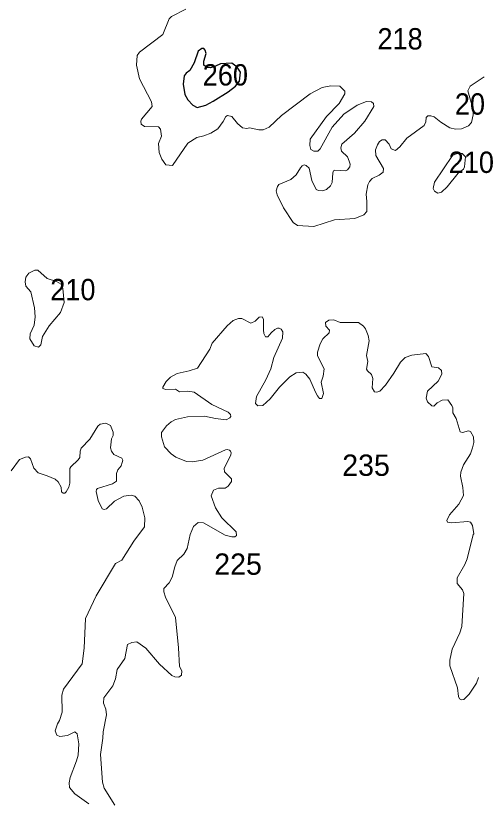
# Model space of a CAD drawing. Extents: x 499.9 to 555.3, y 9281.5 to 9336.8.
# Drawn here: x 529.04 to 532.51, y 9293.1 to 9298.96 of the extents above; entities that cross this region are included whole.
import ezdxf

# ---------------------------------------------------------------- set-up
doc = ezdxf.new("R2010")
doc.units = 0
doc.header["$LTSCALE"] = 0.064
doc.layers.add('1', color=7, linetype='Continuous', lineweight=25)
doc.layers.add('2', color=7, linetype='Continuous', lineweight=13)
doc.layers.add('21', color=7, linetype='Continuous')

msp = doc.modelspace()

# ---------------------------------------------------------------- linework, layer by layer
at = {"layer": '1'}
msp.add_lwpolyline([(530.4671, 9298.289), (530.5212, 9298.3205), (530.6333, 9298.3908), (530.6876, 9298.4325), (530.7193, 9298.4709), (530.7254, 9298.5379), (530.7015, 9298.5748), (530.6614, 9298.6059), (530.5764, 9298.6), (530.5382, 9298.5824), (530.5007, 9298.5706), (530.4723, 9298.5722), (530.4521, 9298.5899), (530.451, 9298.6197), (530.4676, 9298.6768), (530.4607, 9298.7032), (530.4521, 9298.7143), (530.4363, 9298.7138), (530.4095, 9298.6944), (530.3786, 9298.6086), (530.3459, 9298.5497), (530.3192, 9298.5301), (530.3036, 9298.5088), (530.2965, 9298.4471), (530.3092, 9298.369), (530.3311, 9298.3301), (530.3675, 9298.2897), (530.4006, 9298.2732)], close=True, dxfattribs=at)
at = {"layer": '2'}
for points in [[(531.0332, 9298.2133), (530.9398, 9298.1262), (530.8954, 9298.1053), (530.863, 9298.1051), (530.7937, 9298.1205), (530.7737, 9298.1146), (530.7421, 9298.1194), (530.7032, 9298.1532), (530.6612, 9298.2058), (530.6293, 9298.2138), (530.6148, 9298.2049), (530.5959, 9298.1684), (530.5555, 9298.1137), (530.5028, 9298.081), (530.4522, 9298.0603), (530.3982, 9298.0474), (530.3313, 9298.0044), (530.2154, 9297.8383), (530.1667, 9297.8439), (530.1353, 9297.8844), (530.1164, 9297.9353), (530.1118, 9298.0023), (530.1337, 9298.0571), (530.1268, 9298.1093), (530.1123, 9298.1276), (530.0068, 9298.1305), (529.981, 9298.1477), (529.9782, 9298.1693), (529.9847, 9298.1844), (530.0637, 9298.28), (530.0593, 9298.3149), (529.9685, 9298.4885), (529.9463, 9298.5895), (529.9499, 9298.6624), (529.9686, 9298.6873), (530.1444, 9298.819), (530.1907, 9298.9359), (530.2092, 9298.9552), (530.3154, 9299.0105)], [(532.5527, 9298.5033), (532.4473, 9298.4316), (532.4295, 9298.3973), (532.4698, 9298.2578), (532.4718, 9298.2179), (532.4576, 9298.1596), (532.4344, 9298.1356), (532.3836, 9298.1128), (532.3391, 9298.1113), (532.2954, 9298.1193), (532.2273, 9298.1629), (532.1779, 9298.2025), (532.1543, 9298.2113), (532.1298, 9298.2094), (532.117, 9298.1973), (532.1148, 9298.1649), (532.102, 9298.1367), (531.9729, 9298.0431), (531.9197, 9297.9776), (531.8884, 9297.9512), (531.8567, 9297.963), (531.841, 9297.9986), (531.8103, 9298.0307), (531.7888, 9298.0315), (531.7677, 9298.0173), (531.7524, 9297.9942), (531.7388, 9297.9552), (531.7398, 9297.914), (531.7973, 9297.8158), (531.7965, 9297.7874), (531.7663, 9297.7654), (531.7124, 9297.7412), (531.6934, 9297.7189), (531.6816, 9297.6925), (531.6684, 9297.6226), (531.6745, 9297.5684), (531.6725, 9297.4944), (531.6505, 9297.4684), (531.5831, 9297.4415), (531.4303, 9297.4301), (531.2767, 9297.3808), (531.1542, 9297.3896), (531.1203, 9297.4116), (531.048, 9297.5201), (531.001, 9297.6192), (530.9936, 9297.6481), (531.0033, 9297.6804), (531.0142, 9297.6951), (531.1031, 9297.7337), (531.1429, 9297.7691), (531.175, 9297.8205), (531.188, 9297.8369), (531.203, 9297.8434), (531.2193, 9297.8389), (531.2414, 9297.8182), (531.2606, 9297.7252), (531.2938, 9297.6581), (531.3102, 9297.6498), (531.3403, 9297.6483), (531.37, 9297.6577), (531.4011, 9297.6854), (531.4134, 9297.7117), (531.4186, 9297.7832), (531.4234, 9297.7984), (531.4324, 9297.8032), (531.5145, 9297.7979), (531.5275, 9297.8057), (531.5465, 9297.8291), (531.5474, 9297.8482), (531.541, 9297.87), (531.5279, 9297.9026), (531.4839, 9297.9458), (531.4786, 9297.9714), (531.4867, 9297.9974), (531.5806, 9298.081), (531.6581, 9298.1694), (531.725, 9298.2808), (531.7244, 9298.3031), (531.7088, 9298.3164), (531.6706, 9298.3172), (531.6008, 9298.2906), (531.5002, 9298.2231), (531.4131, 9298.1264), (531.3223, 9297.9628), (531.3052, 9297.946), (531.2753, 9297.9444), (531.2544, 9297.9592), (531.2466, 9297.988), (531.2486, 9298.0366), (531.3707, 9298.2051), (531.4659, 9298.3038), (531.5089, 9298.3745), (531.5084, 9298.3951)], [(531.5084, 9298.3951), (531.4707, 9298.4323), (531.4041, 9298.4357), (531.3371, 9298.423), (531.2474, 9298.3764), (531.0332, 9298.2133)], [(530.6568, 9295.686), (530.6499, 9295.6974), (530.6426, 9295.7054), (530.6256, 9295.7095), (530.6139, 9295.7074), (530.4442, 9295.6311), (530.3631, 9295.6173), (530.32, 9295.621), (530.2407, 9295.6515), (530.2066, 9295.6766), (530.1564, 9295.7303), (530.134, 9295.8058), (530.1345, 9295.8372), (530.1717, 9295.8872), (530.2056, 9295.9179), (530.2398, 9295.9357), (530.3274, 9295.9561), (530.4562, 9295.9607), (530.539, 9295.9418), (530.6192, 9295.9325), (530.6466, 9295.947), (530.6526, 9295.9579), (530.6509, 9295.972), (530.6336, 9295.9888), (530.5118, 9296.0466), (530.3774, 9296.139), (530.3321, 9296.147), (530.2676, 9296.1425), (530.2382, 9296.1629), (530.1666, 9296.1585), (530.1436, 9296.1673), (530.1435, 9296.1766), (530.1695, 9296.2193), (530.2009, 9296.2521), (530.251, 9296.2789), (530.3408, 9296.2984), (530.4039, 9296.3202), (530.4958, 9296.4623), (530.5124, 9296.5067), (530.6257, 9296.6356), (530.672, 9296.6755), (530.7117, 9296.6915), (530.7361, 9296.6906), (530.804, 9296.6569), (530.8348, 9296.6713), (530.867, 9296.701), (530.8886, 9296.7034), (530.8993, 9296.6875), (530.8981, 9296.6071), (530.9018, 9296.5796), (530.9137, 9296.5546), (530.9302, 9296.5539), (530.9568, 9296.5832), (530.9822, 9296.6087), (531.0042, 9296.6184), (531.0168, 9296.6188), (531.0319, 9296.6121), (531.0442, 9296.592), (531.0409, 9296.5435), (530.9749, 9296.3989), (530.9532, 9296.3136), (530.917, 9296.2316), (530.8455, 9296.1074), (530.8391, 9296.0546), (530.8566, 9296.0373), (530.8937, 9296.0388), (530.9483, 9296.0894), (531.0183, 9296.1768), (531.0955, 9296.2543), (531.1442, 9296.2852), (531.1945, 9296.2899), (531.2167, 9296.2754), (531.2457, 9296.2361), (531.2889, 9296.1409), (531.3024, 9296.1122), (531.3178, 9296.0934), (531.3357, 9296.0911), (531.348, 9296.1297), (531.3309, 9296.2148), (531.3452, 9296.2594), (531.3528, 9296.3142), (531.3027, 9296.4119), (531.3037, 9296.44), (531.3235, 9296.5014), (531.3438, 9296.5386), (531.3909, 9296.5835), (531.3923, 9296.6043), (531.3649, 9296.6337), (531.364, 9296.6606), (531.389, 9296.6787), (531.427, 9296.6815), (531.4726, 9296.6628), (531.6103, 9296.6612), (531.648, 9296.635), (531.6624, 9296.6154)], [(531.6624, 9296.6154), (531.6842, 9296.5642), (531.6918, 9296.5242), (531.6717, 9296.4149), (531.6806, 9296.3685), (531.6715, 9296.3109)], [(531.6715, 9296.3109), (531.6791, 9296.2988), (531.7082, 9296.2714), (531.7188, 9296.2412), (531.7129, 9296.1719), (531.7306, 9296.143), (531.7476, 9296.1396), (531.7699, 9296.146), (531.8126, 9296.191), (531.8751, 9296.2825), (531.9261, 9296.3652), (531.9618, 9296.4004), (532.0096, 9296.4178), (532.1153, 9296.4285), (532.1365, 9296.4078), (532.1616, 9296.3297), (532.2101, 9296.3219), (532.2343, 9296.3013), (532.2348, 9296.2742), (532.2087, 9296.2214), (532.1281, 9296.148), (532.1186, 9296.0959), (532.1275, 9296.0674), (532.1611, 9296.038), (532.1753, 9296.036), (532.2008, 9296.0591), (532.2374, 9296.0798), (532.2798, 9296.0811), (532.311, 9296.0402), (532.3173, 9296.023), (532.3181, 9295.9858), (532.342, 9295.9433), (532.3741, 9295.843), (532.3898, 9295.8371), (532.4359, 9295.8488), (532.4504, 9295.8445), (532.4734, 9295.8042), (532.475, 9295.7637), (532.4668, 9295.7215), (532.4499, 9295.6785), (532.3988, 9295.5949), (532.3788, 9295.5406), (532.3751, 9295.5103), (532.394, 9295.4255), (532.397, 9295.3657), (532.3632, 9295.3015), (532.2919, 9295.2202), (532.2734, 9295.178), (532.2771, 9295.1668), (532.3073, 9295.1606), (532.4314, 9295.1715), (532.4498, 9295.1656), (532.4652, 9295.1418), (532.4766, 9295.0785), (532.4705, 9295.0721), (532.4258, 9294.8914), (532.409, 9294.8485), (532.3497, 9294.7497), (532.3503, 9294.7066), (532.3902, 9294.6581), (532.4003, 9294.6318), (532.3859, 9294.3829), (532.3713, 9294.3369), (532.3128, 9294.2134), (532.2953, 9294.1307), (532.2955, 9294.0886), (532.3525, 9293.9238), (532.3594, 9293.8604), (532.367, 9293.8426), (532.3825, 9293.8334), (532.4008, 9293.837), (532.4417, 9293.8776), (532.4945, 9293.9596), (532.5102, 9294.001)], [(529.0051, 9295.5497), (529.0687, 9295.6349), (529.1135, 9295.6531), (529.137, 9295.6543), (529.1507, 9295.6401), (529.1764, 9295.5693), (529.2089, 9295.5354), (529.277, 9295.514), (529.3375, 9295.4869), (529.3576, 9295.4669), (529.3806, 9295.4269), (529.3838, 9295.3934), (529.3956, 9295.382), (529.4077, 9295.3819), (529.4188, 9295.3927), (529.4395, 9295.4272), (529.4458, 9295.4583), (529.4454, 9295.5675), (529.4525, 9295.5814), (529.5097, 9295.6317), (529.5208, 9295.6508), (529.5232, 9295.6967), (529.5322, 9295.7199), (529.5964, 9295.7882), (529.6563, 9295.8856), (529.6736, 9295.9004), (529.7155, 9295.9084), (529.7509, 9295.8898), (529.7711, 9295.8389), (529.7708, 9295.8163), (529.758, 9295.791), (529.7523, 9295.7215), (529.7578, 9295.6967), (529.7756, 9295.6719), (529.8361, 9295.644), (529.843, 9295.6298), (529.8396, 9295.6122), (529.8314, 9295.5881), (529.8072, 9295.5581), (529.7973, 9295.5298), (529.7957, 9295.4736), (529.7673, 9295.454), (529.6531, 9295.419), (529.6467, 9295.41)], [(530.6585, 9295.4701), (530.6587, 9295.4896), (530.6057, 9295.5426), (530.6039, 9295.5676), (530.6532, 9295.6696), (530.6568, 9295.686)], [(529.7836, 9293.0451), (529.7047, 9293.1719), (529.6914, 9293.2179), (529.6757, 9293.4248), (529.6946, 9293.5482), (529.695, 9293.5945), (529.72, 9293.7232), (529.7168, 9293.7646), (529.6997, 9293.8092), (529.7024, 9293.8496), (529.7685, 9293.9383), (529.7899, 9293.9908), (529.8003, 9294.0612), (529.8584, 9294.1435), (529.8793, 9294.2492), (529.9102, 9294.2629), (529.9476, 9294.2683), (530.0156, 9294.2219), (530.1191, 9294.1026), (530.211, 9294.0174), (530.2334, 9294.0066), (530.2636, 9294.0051), (530.2843, 9294.0189), (530.2849, 9294.0511), (530.2681, 9294.0839), (530.2611, 9294.2248), (530.2392, 9294.4505), (530.163, 9294.6043), (530.15, 9294.6432), (530.1504, 9294.6675), (530.1911, 9294.7101), (530.2147, 9294.754), (530.2329, 9294.8318), (530.2513, 9294.8792), (530.2999, 9294.9256), (530.3256, 9294.9692), (530.3475, 9295.0737), (530.3731, 9295.1332), (530.4097, 9295.1626), (530.4491, 9295.1618), (530.6101, 9295.0692), (530.6599, 9295.0554), (530.6838, 9295.0556), (530.6955, 9295.0659), (530.6935, 9295.0921), (530.586, 9295.1971), (530.5376, 9295.2719), (530.5066, 9295.3635), (530.5231, 9295.4056), (530.5599, 9295.4195), (530.612, 9295.4204), (530.6341, 9295.4364), (530.6585, 9295.4701)], [(529.6467, 9295.41), (529.6439, 9295.3964), (529.6598, 9295.3276), (529.6888, 9295.2664), (529.7039, 9295.2611), (529.7206, 9295.2662)], [(529.7206, 9295.2662), (529.78, 9295.3222), (529.8515, 9295.3606), (529.9068, 9295.369), (529.9328, 9295.3597), (529.9651, 9295.3258), (529.9877, 9295.2791), (530.0081, 9295.1978), (530.0068, 9295.1318), (529.925, 9295.0236), (529.8355, 9294.8816), (529.7894, 9294.8551), (529.6438, 9294.6145), (529.5649, 9294.4443), (529.554, 9294.2206), (529.5385, 9294.1053), (529.3985, 9293.9134), (529.386, 9293.869), (529.3889, 9293.7423), (529.3699, 9293.6803), (529.3533, 9293.6543), (529.3352, 9293.602), (529.3483, 9293.5691), (529.3707, 9293.5595), (529.4288, 9293.5669), (529.4847, 9293.5938), (529.5003, 9293.5798), (529.5132, 9293.5044), (529.5084, 9293.4208), (529.4973, 9293.3764), (529.4498, 9293.2529), (529.4418, 9293.2115), (529.4438, 9293.1786), (529.4832, 9293.1312), (529.5895, 9293.0562)]]:
    msp.add_lwpolyline(points, dxfattribs=at)
for points in [[(532.2753, 9297.6779), (532.3581, 9297.7797), (532.3969, 9297.8109), (532.4056, 9297.8272), (532.4139, 9297.9039), (532.388, 9297.9272), (532.3505, 9297.9279), (532.3166, 9297.9142), (532.18, 9297.7135), (532.1715, 9297.666), (532.1795, 9297.6449), (532.2048, 9297.6313), (532.2322, 9297.6392)], [(529.1783, 9296.643), (529.1872, 9296.7037), (529.181, 9296.7723), (529.1528, 9296.8907), (529.1156, 9296.934), (529.1123, 9296.9676), (529.1172, 9297.0016), (529.1384, 9297.0308), (529.1842, 9297.054), (529.2061, 9297.0544), (529.2756, 9296.9921), (529.347, 9296.9702), (529.3809, 9296.9491), (529.394, 9296.9174), (529.4049, 9296.8117), (529.3753, 9296.7362), (529.2901, 9296.6368), (529.2404, 9296.5561), (529.2299, 9296.495), (529.2118, 9296.4761), (529.1792, 9296.4879), (529.1474, 9296.5404), (529.1476, 9296.5758)]]:
    msp.add_lwpolyline(points, close=True, dxfattribs=at)

# ---------------------------------------------------------------- texts
at = {"layer": '21', "width": 0.95}
for s, p in [('218', (531.753, 9298.7075)), ('260', (530.4429, 9298.4374)), ('202', (532.3334, 9298.2191)), ('210', (532.2874, 9297.7824)), ('210', (529.2994, 9296.8285))]:
    msp.add_text(s, height=0.16, dxfattribs=at).set_placement(p)
at = {"layer": '21'}
for s, p in [('235', (531.4887, 9295.5126)), ('225', (530.5291, 9294.7713))]:
    msp.add_text(s, height=0.16, dxfattribs=at).set_placement(p)

doc.saveas('drawing.dxf')
